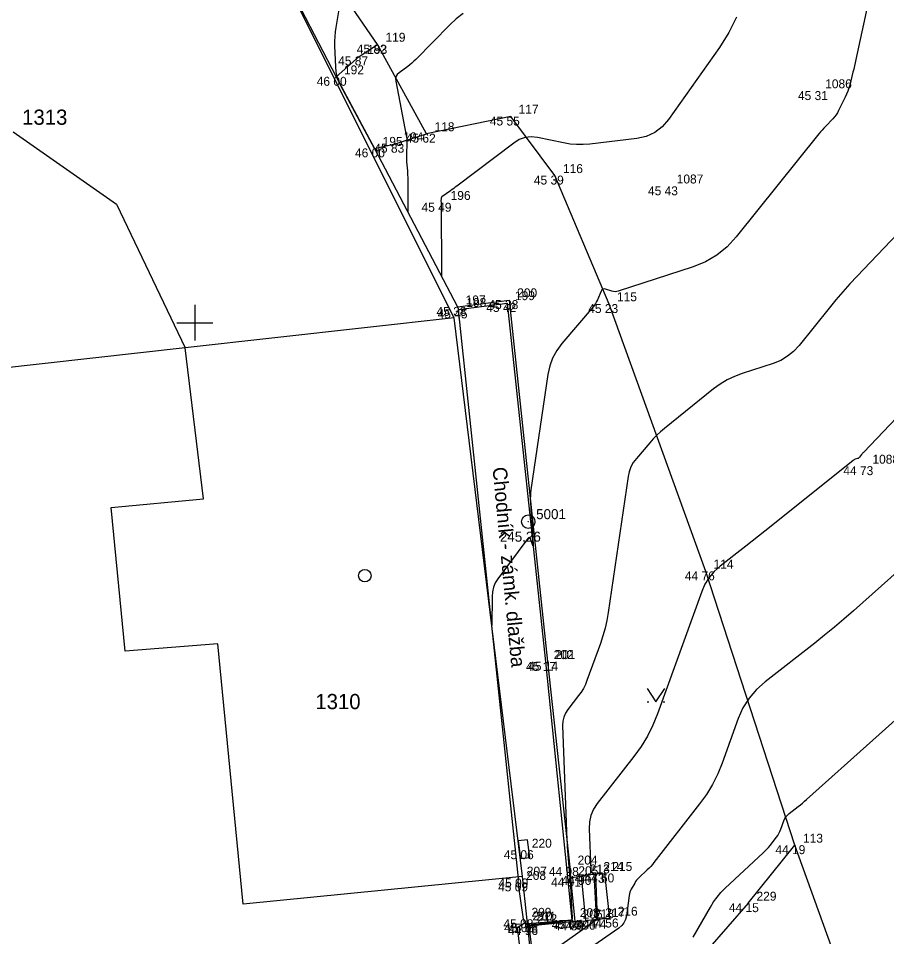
# Model space of a CAD drawing. Extents: x -702257 to -701487, y -1009871 to -1008841.
# Drawn here: x -701754.93 to -701730.66, y -1009067.15 to -1009041.5 of the extents above; entities that cross this region are included whole.
import ezdxf

# ---------------------------------------------------------------- set-up
doc = ezdxf.new("R2010")
doc.units = 0
for name, color, linetype in [('Ex_Major Contours', 7, 'Continuous'), ('Ex_Minor Contours', 7, 'Continuous'), ('Z_betonova_konstrukce', 7, 'Continuous'), ('Z_bodove_pole', 7, 'Continuous'), ('Z_bodove_pole_cisla', 7, 'Continuous'), ('Z_bodove_pole_vysky', 7, 'Continuous'), ('Z_body', 7, 'Continuous'), ('Z_body_cisla', 7, 'Continuous'), ('Z_body_vysky_redukovane', 7, 'Continuous'), ('Z_budova', 7, 'Continuous'), ('Z_chodnik', 7, 'Continuous'), ('Z_hektometricka_sit', 7, 'Continuous'), ('Z_katastr_cisla_stavebni', 7, 'Continuous'), ('Z_katastr_hranice', 7, 'Continuous'), ('Z_katastr_vnitrni_kresba', 7, 'Continuous'), ('Z_katastr_znacky_budov', 7, 'Continuous'), ('Z_komunikace', 7, 'Continuous'), ('Z_obruba', 7, 'Continuous'), ('Z_pilire', 7, 'Continuous'), ('Z_ploty', 7, 'Continuous'), ('Z_popisy', 7, 'Continuous'), ('Z_rozhranni', 7, 'Continuous'), ('Z_vstupy', 7, 'Continuous'), ('Z_znaky_kultur', 7, 'Continuous')]:
    doc.layers.add(name, color=color, linetype=linetype)

# ---------------------------------------------------------------- blocks, each defined once
blk = doc.blocks.new('POINT_DISPLAY')
blk.add_line((0, 0), (0, 0))
blk = doc.blocks.new('Z666')
for p, q in [((-0.25, 0.13), (-0.25, -0.13)), ((0.25, 0.13), (-0.25, 0.13)), ((0.25, -0.13), (0.25, 0.13)), ((-0.25, -0.13), (0.25, -0.13))]:
    blk.add_line(p, q)
blk = doc.blocks.new('Z101')
for radius in [0.188, 0.0025]:
    blk.add_circle((0, 0), radius)
blk = doc.blocks.new('Z314')
for p, q in [((-0.25, 0.17), (0, -0.2)), ((0, -0.2), (0.25, 0.17)), ((-0.25, -0.2), (-0.2, -0.2)), ((0.2, -0.2), (0.25, -0.2))]:
    blk.add_line(p, q)

msp = doc.modelspace()

# ---------------------------------------------------------------- linework, layer by layer
at = {"layer": 'Ex_Major Contours'}
for points in [[(-701744.98, -1009045.13), (-701745.917, -1009043.379), (-701745.976, -1009043.252), (-701746.019, -1009043.122), (-701746.048, -1009042.987), (-701746.061, -1009042.848), (-701746.084, -1009042.26), (-701746.085, -1009042.131), (-701746.08, -1009042.003), (-701746.069, -1009041.875), (-701746.051, -1009041.748), (-701745.93, -1009041.029)], [(-701730.362, -1009047.521), (-701731.487, -1009048.699), (-701731.691, -1009048.918), (-701731.89, -1009049.14), (-701732.084, -1009049.366), (-701732.274, -1009049.597), (-701733.109, -1009050.636), (-701733.262, -1009050.801), (-701733.433, -1009050.94), (-701733.623, -1009051.052), (-701733.832, -1009051.136), (-701734.704, -1009051.421), (-701734.917, -1009051.502), (-701735.121, -1009051.6), (-701735.314, -1009051.716), (-701735.498, -1009051.851), (-701736.874, -1009052.955), (-701736.984, -1009053.048), (-701737.089, -1009053.145), (-701737.19, -1009053.248), (-701737.285, -1009053.356), (-701737.659, -1009053.796), (-701737.743, -1009053.91), (-701737.809, -1009054.032), (-701737.857, -1009054.163), (-701737.887, -1009054.301), (-701738.446, -1009058.098), (-701738.484, -1009058.319), (-701738.533, -1009058.536), (-701738.593, -1009058.751), (-701738.664, -1009058.963), (-701739.038, -1009059.994), (-701739.084, -1009060.108), (-701739.139, -1009060.217), (-701739.202, -1009060.321), (-701739.273, -1009060.421), (-701739.576, -1009060.81), (-701739.642, -1009060.911), (-701739.688, -1009061.018), (-701739.713, -1009061.131), (-701739.719, -1009061.251), (-701739.599, -1009064.464), (-701739.597, -1009064.492), (-701739.596, -1009064.521), (-701739.593, -1009064.578), (-701739.592, -1009064.593), (-701739.591, -1009064.607), (-701739.59, -1009064.621), (-701739.589, -1009064.635), (-701739.508, -1009065.654), (-701739.502, -1009065.728), (-701739.497, -1009065.802), (-701739.493, -1009065.876), (-701739.49, -1009065.95), (-701739.473, -1009066.319), (-701739.471, -1009066.357), (-701739.469, -1009066.395), (-701739.466, -1009066.433), (-701739.463, -1009066.471), (-701739.45, -1009066.623), (-701739.451, -1009066.656), (-701739.463, -1009066.682), (-701739.486, -1009066.699), (-701739.519, -1009066.708), (-701739.841, -1009066.747), (-701739.908, -1009066.755), (-701739.974, -1009066.762), (-701740.041, -1009066.77), (-701740.107, -1009066.777), (-701740.667, -1009066.837)]]:
    msp.add_lwpolyline(points, dxfattribs=at)
at = {"layer": 'Ex_Minor Contours'}
for points in [[(-701730.681, -1009038.769), (-701731.522, -1009042.647), (-701731.542, -1009042.737), (-701731.563, -1009042.826), (-701731.584, -1009042.915), (-701731.606, -1009043.004), (-701731.696, -1009043.359), (-701731.721, -1009043.447), (-701731.75, -1009043.533), (-701731.784, -1009043.617), (-701731.822, -1009043.7), (-701732.004, -1009044.07), (-701732.038, -1009044.132), (-701732.077, -1009044.192), (-701732.119, -1009044.249), (-701732.167, -1009044.302), (-701732.365, -1009044.51), (-701732.414, -1009044.563), (-701732.462, -1009044.616), (-701732.509, -1009044.671), (-701732.554, -1009044.726), (-701734.867, -1009047.605), (-701735.122, -1009047.88), (-701735.408, -1009048.111), (-701735.725, -1009048.297), (-701736.073, -1009048.438), (-701738.164, -1009049.122), (-701738.208, -1009049.133), (-701738.253, -1009049.136), (-701738.298, -1009049.132), (-701738.342, -1009049.121), (-701738.521, -1009049.061), (-701738.562, -1009049.054), (-701738.597, -1009049.06), (-701738.625, -1009049.082), (-701738.646, -1009049.118), (-701738.747, -1009049.357), (-701738.771, -1009049.41), (-701738.8, -1009049.461), (-701738.832, -1009049.509), (-701738.868, -1009049.555), (-701739.742, -1009050.586), (-701739.885, -1009050.78), (-701739.998, -1009050.987), (-701740.079, -1009051.209), (-701740.13, -1009051.444), (-701740.605, -1009054.669), (-701740.615, -1009054.755), (-701740.621, -1009054.841), (-701740.622, -1009054.928), (-701740.619, -1009055.014), (-701740.596, -1009055.36), (-701740.59, -1009055.447), (-701740.584, -1009055.534), (-701740.579, -1009055.62), (-701740.574, -1009055.707), (-701740.546, -1009056.199), (-701740.546, -1009056.226), (-701740.549, -1009056.235), (-701740.555, -1009056.227), (-701740.563, -1009056.202), (-701740.622, -1009056.011), (-701740.625, -1009056.004), (-701740.629, -1009056.001), (-701740.635, -1009056), (-701740.642, -1009056.001), (-701740.671, -1009056.013), (-701740.678, -1009056.017), (-701740.685, -1009056.021), (-701740.69, -1009056.026), (-701740.695, -1009056.032), (-701741.53, -1009057.161), (-701741.601, -1009057.273), (-701741.652, -1009057.392), (-701741.682, -1009057.518), (-701741.693, -1009057.65), (-701741.697, -1009058.463)], [(-701742.497, -1009041.36), (-701742.692, -1009041.511), (-701742.873, -1009041.681), (-701743.821, -1009042.644), (-701743.874, -1009042.697), (-701743.93, -1009042.746), (-701743.987, -1009042.794), (-701744.047, -1009042.839), (-701744.289, -1009043.014), (-701744.341, -1009043.061), (-701744.373, -1009043.116), (-701744.387, -1009043.179), (-701744.382, -1009043.248), (-701744.088, -1009044.772), (-701744.078, -1009044.833), (-701744.072, -1009044.894), (-701744.07, -1009044.955), (-701744.071, -1009045.017), (-701744.083, -1009045.266), (-701744.085, -1009045.327), (-701744.085, -1009045.388), (-701744.083, -1009045.449), (-701744.079, -1009045.51), (-701744.059, -1009045.753), (-701744.054, -1009045.814), (-701744.051, -1009045.875), (-701744.049, -1009045.936), (-701744.048, -1009045.997), (-701744.045, -1009046.916)], [(-701734.861, -1009041.464), (-701735.077, -1009041.895), (-701735.338, -1009042.307), (-701736.761, -1009044.325), (-701736.939, -1009044.531), (-701737.145, -1009044.688), (-701737.382, -1009044.795), (-701737.647, -1009044.853), (-701738.959, -1009045.009), (-701739.143, -1009045.023), (-701739.327, -1009045.023), (-701739.51, -1009045.008), (-701739.693, -1009044.978), (-701740.421, -1009044.83), (-701740.599, -1009044.811), (-701740.769, -1009044.83), (-701740.93, -1009044.886), (-701741.082, -1009044.98), (-701742.675, -1009046.183), (-701742.718, -1009046.216), (-701742.762, -1009046.248), (-701742.806, -1009046.28), (-701742.85, -1009046.312), (-701743.094, -1009046.487), (-701743.102, -1009046.495), (-701743.109, -1009046.504), (-701743.113, -1009046.515), (-701743.115, -1009046.527), (-701743.119, -1009046.597), (-701743.119, -1009046.604), (-701743.117, -1009046.62), (-701743.117, -1009046.625), (-701743.109, -1009048.703)], [(-701728.019, -1009050.176), (-701731.305, -1009053.617), (-701731.32, -1009053.633), (-701731.334, -1009053.649), (-701731.349, -1009053.666), (-701731.363, -1009053.683), (-701731.425, -1009053.76), (-701731.436, -1009053.772), (-701731.449, -1009053.783), (-701731.463, -1009053.791), (-701731.478, -1009053.797), (-701731.543, -1009053.818), (-701731.559, -1009053.824), (-701731.574, -1009053.831), (-701731.588, -1009053.84), (-701731.602, -1009053.85), (-701733.889, -1009055.686), (-701734.067, -1009055.828), (-701734.244, -1009055.969), (-701734.423, -1009056.109), (-701734.602, -1009056.249), (-701735.318, -1009056.806), (-701735.484, -1009056.954), (-701735.625, -1009057.121), (-701735.741, -1009057.307), (-701735.831, -1009057.511), (-701737.069, -1009060.93), (-701737.198, -1009061.246), (-701737.35, -1009061.55), (-701737.526, -1009061.841), (-701737.725, -1009062.118), (-701738.75, -1009063.435), (-701738.855, -1009063.595), (-701738.928, -1009063.766), (-701738.968, -1009063.947), (-701738.977, -1009064.139), (-701738.934, -1009065.294), (-701738.932, -1009065.306), (-701738.928, -1009065.317), (-701738.922, -1009065.327), (-701738.914, -1009065.335), (-701738.862, -1009065.381), (-701738.858, -1009065.385), (-701738.855, -1009065.39), (-701738.849, -1009065.401), (-701738.848, -1009065.404), (-701738.847, -1009065.407), (-701738.846, -1009065.41), (-701738.846, -1009065.413), (-701738.779, -1009066.584), (-701738.777, -1009066.604), (-701738.776, -1009066.623), (-701738.772, -1009066.662), (-701738.772, -1009066.672), (-701738.774, -1009066.68), (-701738.779, -1009066.687), (-701738.786, -1009066.693), (-701739.738, -1009067.377)], [(-701730.287, -1009056.885), (-701731.59, -1009058.05), (-701731.855, -1009058.283), (-701732.124, -1009058.511), (-701732.397, -1009058.735), (-701732.674, -1009058.954), (-701734.062, -1009060.034), (-701734.305, -1009060.25), (-701734.51, -1009060.493), (-701734.678, -1009060.764), (-701734.809, -1009061.061), (-701735.26, -1009062.304), (-701735.384, -1009062.609), (-701735.53, -1009062.901), (-701735.699, -1009063.181), (-701735.891, -1009063.448), (-701737.168, -1009065.088), (-701737.211, -1009065.142), (-701737.256, -1009065.194), (-701737.304, -1009065.244), (-701737.353, -1009065.292), (-701737.586, -1009065.509), (-701737.62, -1009065.543), (-701737.651, -1009065.579), (-701737.679, -1009065.617), (-701737.704, -1009065.658), (-701737.8, -1009065.826), (-701737.822, -1009065.868), (-701737.839, -1009065.912), (-701737.852, -1009065.958), (-701737.86, -1009066.005), (-701737.936, -1009066.571), (-701737.961, -1009066.675), (-701738.004, -1009066.768), (-701738.067, -1009066.848), (-701738.149, -1009066.917), (-701739.912, -1009068.134)], [(-701736.07, -1009067.171), (-701735.59, -1009066.329), (-701735.502, -1009066.186), (-701735.403, -1009066.051), (-701735.295, -1009065.924), (-701735.177, -1009065.805), (-701734.11, -1009064.811), (-701734.06, -1009064.762), (-701734.013, -1009064.712), (-701733.967, -1009064.66), (-701733.923, -1009064.606), (-701733.745, -1009064.377), (-701733.708, -1009064.325), (-701733.675, -1009064.271), (-701733.647, -1009064.215), (-701733.623, -1009064.156), (-701733.536, -1009063.915), (-701733.51, -1009063.858), (-701733.478, -1009063.805), (-701733.438, -1009063.758), (-701733.391, -1009063.716), (-701733.134, -1009063.516), (-701733.075, -1009063.469), (-701733.016, -1009063.421), (-701732.958, -1009063.372), (-701732.902, -1009063.323), (-701729.198, -1009060.011)]]:
    msp.add_lwpolyline(points, dxfattribs=at)
at = {"layer": 'Z_betonova_konstrukce'}
for p, q in [((-701739.5, -1009065.51), (-701739.19, -1009065.46)), ((-701739.19, -1009065.46), (-701738.8, -1009065.4)), ((-701739.07, -1009066.71), (-701739.19, -1009065.46)), ((-701738.8, -1009065.4), (-701738.55, -1009065.39)), ((-701738.8, -1009065.4), (-701738.75, -1009066.68)), ((-701738.55, -1009065.39), (-701738.41, -1009066.65)), ((-701739.38, -1009066.73), (-701739.07, -1009066.71)), ((-701738.75, -1009066.68), (-701739.07, -1009066.71)), ((-701738.41, -1009066.65), (-701738.75, -1009066.68))]:
    msp.add_line(p, q, dxfattribs=at)
at = {"layer": 'Z_budova'}
for p, q in [((-701747.04, -1009041.23), (-701746.05, -1009043.13)), ((-701744.98, -1009045.13), (-701742.66, -1009049.56)), ((-701742.66, -1009049.56), (-701742.63, -1009049.63)), ((-701740.95, -1009065.53), (-701742.63, -1009049.63))]:
    msp.add_line(p, q, dxfattribs=at)
at = {"layer": 'Z_chodnik'}
for p, q in [((-701742.63, -1009049.63), (-701741.27, -1009049.45)), ((-701741.27, -1009049.45), (-701740.2, -1009059.48)), ((-701740.2, -1009059.48), (-701739.46, -1009066.69)), ((-701740.68, -1009066.79), (-701739.46, -1009066.69))]:
    msp.add_line(p, q, dxfattribs=at)
at = {"layer": 'Z_hektometricka_sit'}
for p, q in [((-701750, -1009049.5), (-701750, -1009050.5)), ((-701750, -1009049.5), (-701750, -1009050.5)), ((-701750.5, -1009050), (-701749.5, -1009050)), ((-701750.5, -1009050), (-701749.5, -1009050))]:
    msp.add_line(p, q, dxfattribs=at)
at = {"layer": 'Z_katastr_hranice'}
for p, q in [((-701742.75, -1009049.86), (-701747.35, -1009040.68)), ((-701742.75, -1009049.86), (-701750.27, -1009050.7)), ((-701740.84, -1009065.47), (-701742.75, -1009049.86)), ((-701750.27, -1009050.7), (-701755.94, -1009051.34)), ((-701740.57, -1009068.01), (-701740.84, -1009065.47))]:
    msp.add_line(p, q, dxfattribs=at)
at = {"layer": 'Z_katastr_vnitrni_kresba'}
for p, q in [((-701755.08, -1009044.67), (-701752.19, -1009046.69)), ((-701752.19, -1009046.69), (-701750.27, -1009050.7)), ((-701749.76, -1009054.92), (-701750.27, -1009050.7)), ((-701752.34, -1009055.16), (-701749.76, -1009054.92)), ((-701751.95, -1009059.18), (-701752.34, -1009055.16)), ((-701749.36, -1009058.97), (-701751.95, -1009059.18)), ((-701748.65, -1009066.25), (-701749.36, -1009058.97)), ((-701740.84, -1009065.47), (-701748.65, -1009066.25))]:
    msp.add_line(p, q, dxfattribs=at)
at = {"layer": 'Z_katastr_znacky_budov'}
msp.add_circle((-701745.247, -1009057.069), 0.175, dxfattribs=at)
at = {"layer": 'Z_komunikace'}
for p, q in [((-701744.89, -1009042.23), (-701746.08, -1009040.5)), ((-701743.52, -1009044.72), (-701744.89, -1009042.23)), ((-701741.17, -1009044.24), (-701743.52, -1009044.72)), ((-701739.94, -1009045.89), (-701741.17, -1009044.24)), ((-701738.42, -1009049.48), (-701739.94, -1009045.89)), ((-701735.72, -1009056.95), (-701738.42, -1009049.48)), ((-701733.23, -1009064.6), (-701735.72, -1009056.95)), ((-701731.84, -1009068.43), (-701733.23, -1009064.6))]:
    msp.add_line(p, q, dxfattribs=at)
at = {"layer": 'Z_obruba'}
for p, q in [((-701742.66, -1009049.56), (-701741.21, -1009049.37)), ((-701741.21, -1009049.37), (-701740.14, -1009059.47)), ((-701740.14, -1009059.47), (-701739.52, -1009065.21)), ((-701739.52, -1009065.21), (-701739.5, -1009065.51)), ((-701739.5, -1009065.51), (-701739.38, -1009066.73)), ((-701739.38, -1009066.73), (-701740.66, -1009066.86))]:
    msp.add_line(p, q, dxfattribs=at)
at = {"layer": 'Z_ploty'}
for p, q in [((-701740.96, -1009065.64), (-701740.95, -1009065.53)), ((-701740.81, -1009066.67), (-701740.79, -1009066.78)), ((-701740.99, -1009066.9), (-701740.79, -1009066.78)), ((-701740.99, -1009066.9), (-701740.84, -1009068.17)), ((-701740.79, -1009066.78), (-701740.68, -1009066.79)), ((-701740.68, -1009066.79), (-701740.66, -1009066.86)), ((-701740.66, -1009066.86), (-701740.51, -1009068.13))]:
    msp.add_line(p, q, dxfattribs=at)
at = {"layer": 'Z_rozhranni'}
for p, q in [((-701745.41, -1009042.56), (-701744.89, -1009042.23)), ((-701746.05, -1009043.13), (-701745.41, -1009042.56)), ((-701744.4, -1009045), (-701743.52, -1009044.72)), ((-701744.98, -1009045.13), (-701744.4, -1009045)), ((-701734.53, -1009066.22), (-701733.23, -1009064.6)), ((-701734.53, -1009066.22), (-701735.67, -1009067.52))]:
    msp.add_line(p, q, dxfattribs=at)
at = {"layer": 'Z_vstupy'}
for p, q in [((-701746.05, -1009043.13), (-701744.98, -1009045.13)), ((-701740.81, -1009066.67), (-701740.96, -1009065.64))]:
    msp.add_line(p, q, dxfattribs=at)

# ---------------------------------------------------------------- block references
at = {"layer": 'Z_bodove_pole'}
msp.add_blockref('Z101', (-701740.68, -1009055.56), dxfattribs=at)
at = {"layer": 'Z_body'}
for p in [(-701744.89, -1009042.23), (-701745.41, -1009042.56), (-701746.05, -1009043.13), (-701732.6, -1009043.53), (-701741.17, -1009044.24), (-701743.52, -1009044.72), (-701744.98, -1009045.13), (-701744.4, -1009045), (-701739.94, -1009045.89), (-701736.75, -1009046.19), (-701743.08, -1009046.65), (-701742.66, -1009049.56), (-701741.27, -1009049.45), (-701741.21, -1009049.37), (-701738.42, -1009049.48), (-701742.63, -1009049.63), (-701731.29, -1009054.01), (-701740.68, -1009055.56), (-701735.72, -1009056.95), (-701740.2, -1009059.48), (-701740.14, -1009059.47), (-701733.23, -1009064.6), (-701740.8, -1009064.74), (-701739.52, -1009065.21), (-701739.19, -1009065.46), (-701738.8, -1009065.4), (-701738.55, -1009065.39), (-701740.96, -1009065.64), (-701740.95, -1009065.53), (-701739.5, -1009065.51), (-701734.53, -1009066.22), (-701740.81, -1009066.67), (-701739.46, -1009066.69), (-701739.38, -1009066.73), (-701739.07, -1009066.71), (-701738.75, -1009066.68), (-701738.41, -1009066.65), (-701740.79, -1009066.78), (-701740.68, -1009066.79), (-701740.66, -1009066.86)]:
    msp.add_blockref('POINT_DISPLAY', p, dxfattribs=at)
at = {"layer": 'Z_pilire', "rotation": -82.8}
msp.add_blockref('Z666', (-701740.8, -1009064.71), dxfattribs=at)
at = {"layer": 'Z_znaky_kultur'}
msp.add_blockref('Z314', (-701737.11, -1009060.39), dxfattribs=at)

# ---------------------------------------------------------------- texts
at = {"layer": 'Z_bodove_pole_cisla'}
msp.add_text('5001', height=0.28, dxfattribs=at).set_placement((-701740.46, -1009055.49))
at = {"layer": 'Z_bodove_pole_vysky'}
msp.add_text('245,26', height=0.28, dxfattribs=at).set_placement((-701741.473, -1009056.12))
at = {"layer": 'Z_body_cisla'}
for s, p in [('119', (-701744.67, -1009042.15)), ('193', (-701745.18, -1009042.49)), ('192', (-701745.83, -1009043.06)), ('1086', (-701732.38, -1009043.45)), ('117', (-701740.95, -1009044.16)), ('118', (-701743.3, -1009044.65)), ('194', (-701744.17, -1009044.93)), ('195', (-701744.75, -1009045.06)), ('116', (-701739.71, -1009045.82)), ('1087', (-701736.53, -1009046.11)), ('196', (-701742.85, -1009046.57)), ('200', (-701740.99, -1009049.29)), ('197', (-701742.43, -1009049.49)), ('198', (-701742.41, -1009049.56)), ('199', (-701741.05, -1009049.37)), ('115', (-701738.2, -1009049.4)), ('1088', (-701731.06, -1009053.94)), ('114', (-701735.5, -1009056.87)), ('202', (-701739.97, -1009059.4)), ('201', (-701739.92, -1009059.4)), ('220', (-701740.58, -1009064.67)), ('113', (-701733, -1009064.53)), ('204', (-701739.3, -1009065.14)), ('207', (-701740.72, -1009065.45)), ('205', (-701739.28, -1009065.44)), ('213', (-701738.96, -1009065.39)), ('214', (-701738.58, -1009065.32)), ('215', (-701738.33, -1009065.32)), ('208', (-701740.74, -1009065.57)), ('229', (-701734.3, -1009066.15)), ('209', (-701740.59, -1009066.6)), ('210', (-701740.56, -1009066.7)), ('211', (-701740.46, -1009066.71)), ('203', (-701739.24, -1009066.61)), ('206', (-701739.16, -1009066.65)), ('218', (-701738.84, -1009066.64)), ('217', (-701738.53, -1009066.61)), ('216', (-701738.18, -1009066.57)), ('212', (-701740.43, -1009066.78))]:
    msp.add_text(s, height=0.25, dxfattribs=at).set_placement(p)
at = {"layer": 'Z_body_vysky_redukovane'}
for s, p in [('45 82', (-701745.473, -1009042.48)), ('45 87', (-701745.993, -1009042.81)), ('46 00', (-701746.592, -1009043.38)), ('45 31', (-701733.142, -1009043.78)), ('45 55', (-701741.753, -1009044.49)), ('45 62', (-701744.103, -1009044.97)), ('46 00', (-701745.522, -1009045.38)), ('45 83', (-701744.983, -1009045.25)), ('45 39', (-701740.523, -1009046.14)), ('45 43', (-701737.333, -1009046.44)), ('45 49', (-701743.663, -1009046.9)), ('45 38', (-701743.243, -1009049.81)), ('45 42', (-701741.853, -1009049.7)), ('45 38', (-701741.793, -1009049.62)), ('45 23', (-701739.003, -1009049.73)), ('45 45', (-701743.213, -1009049.88)), ('44 73', (-701731.873, -1009054.26)), ('44 76', (-701736.303, -1009057.2)), ('45 17', (-701740.742, -1009059.73)), ('45 14', (-701740.682, -1009059.72)), ('44 19', (-701733.772, -1009064.85)), ('45 06', (-701741.363, -1009064.99)), ('44 98', (-701740.103, -1009065.46)), ('44 90', (-701739.752, -1009065.71)), ('44 73', (-701739.383, -1009065.65)), ('44 60', (-701739.113, -1009065.64)), ('45 09', (-701741.523, -1009065.89)), ('45 09', (-701741.513, -1009065.78)), ('44 91', (-701740.042, -1009065.76)), ('44 15', (-701735.072, -1009066.47)), ('45 08', (-701741.373, -1009066.92)), ('45 03', (-701740.023, -1009066.94)), ('44 89', (-701739.963, -1009066.98)), ('44 90', (-701739.632, -1009066.96)), ('44 74', (-701739.333, -1009066.93)), ('44 56', (-701738.993, -1009066.9)), ('45 08', (-701741.353, -1009067.03)), ('44 96', (-701741.243, -1009067.11)), ('45 08', (-701741.243, -1009067.04))]:
    msp.add_text(s, height=0.25, dxfattribs=at).set_placement(p)
at = {"layer": 'Z_katastr_cisla_stavebni'}
for s, p in [('1313', (-701754.826, -1009044.47)), ('1310', (-701746.631, -1009060.799))]:
    msp.add_text(s, height=0.425, dxfattribs=at).set_placement(p)
at = {"layer": 'Z_popisy'}
msp.add_text('Chodník - zámk. dlažba', height=0.4, rotation=275.4, dxfattribs=at).set_placement((-701741.68, -1009054.05))

doc.saveas('drawing.dxf')
